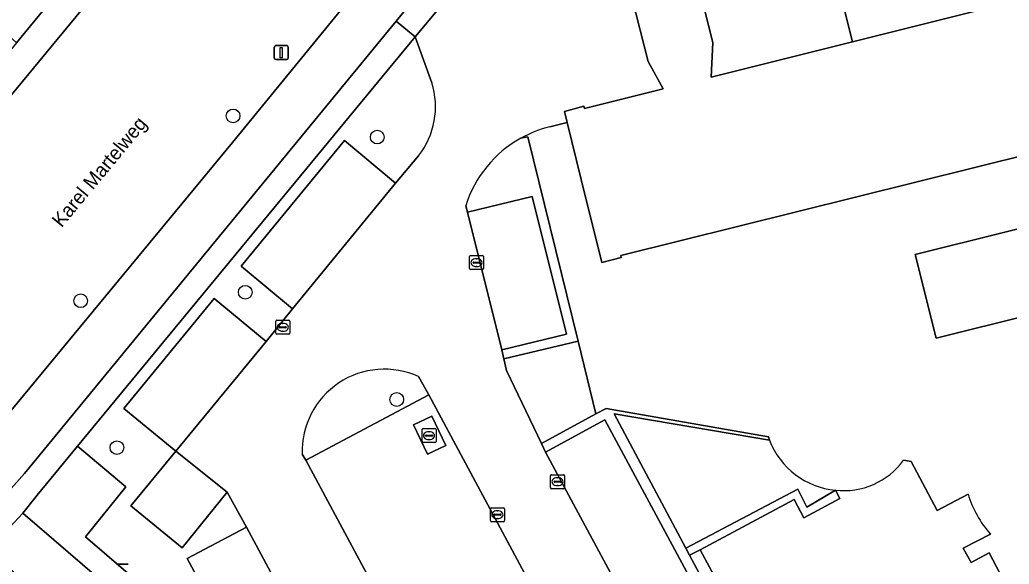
# Model space of a CAD drawing. Extents: x 159499 to 160349, y 382524 to 383273.
# Drawn here: x 160082.2 to 160152.8, y 382890.7 to 382929.6 of the extents above; entities that cross this region are included whole.
import ezdxf

# ---------------------------------------------------------------- set-up
doc = ezdxf.new("R2010")
doc.units = 0
for name, color, linetype in [('IMGEO_Boom', 7, 'Continuous'), ('IMGEO_Erf', 7, 'Continuous'), ('IMGEO_Fietspad_gesloten', 7, 'Continuous'), ('IMGEO_Fietspad_open', 7, 'Continuous'), ('IMGEO_Groenvoorziening', 7, 'Continuous'), ('IMGEO_Haag', 7, 'Continuous'), ('IMGEO_Kolk', 7, 'Continuous'), ('IMGEO_Lichtmast', 7, 'Continuous'), ('IMGEO_Openbare_ruimte_label', 7, 'Continuous'), ('IMGEO_Pand', 7, 'Continuous'), ('IMGEO_Parkeervlak_open', 7, 'Continuous'), ('IMGEO_Rijbaan_lokaal_open', 7, 'Continuous'), ('IMGEO_Rioolput', 7, 'Continuous'), ('IMGEO_Voetpad_open', 7, 'Continuous')]:
    doc.layers.add(name, color=color, linetype=linetype)

msp = doc.modelspace()

# ---------------------------------------------------------------- linework, layer by layer
at = {"layer": 'IMGEO_Boom'}
for centre in [(160097.416, 382922.732), (160107.716, 382921.219), (160098.283, 382910.138), (160086.535, 382909.532), (160109.108, 382902.479), (160089.126, 382899.04)]:
    msp.add_circle(centre, 0.489, dxfattribs=at)
at = {"layer": 'IMGEO_Erf'}
for points in [[(160187.57, 382928.16), (160184.147, 382927.271), (160184.104, 382927.438), (160125.106, 382912.771), (160125.122, 382912.616), (160123.743, 382912.257), (160122.279, 382918.202), (160121.28, 382922.259), (160120.029, 382921.951)], [(160151.513, 382892.867), (160149.552, 382891.863), (160150.132, 382890.843), (160151.415, 382891.54), (160153.714, 382887.128), (160137.814, 382878.669), (160143.574, 382867.24), (160143.21, 382867.078), (160143.052, 382867.006), (160142.415, 382866.717), (160144.052, 382863.666), (160142.405, 382862.937), (160142.579, 382862.546), (160142.376, 382862.442), (160142.761, 382861.604), (160147.307, 382863.623), (160200.548, 382887.27), (160207.138, 382890.197), (160206.514, 382891.642), (160206.668, 382891.751), (160193.016, 382922.485)], [(160117.96, 382921.138), (160118.464, 382921.249), (160122.055, 382906.649), (160123.334, 382901.451), (160124.057, 382901.842), (160135.654, 382899.817), (160135.714, 382899.577)], [(160145.305, 382898.138), (160145.841, 382898.042), (160147.693, 382894.543), (160149.906, 382895.729)]]:
    msp.add_lwpolyline(points, dxfattribs=at)
msp.add_lwpolyline([(160147.616, 382906.857), (160146.124, 382912.84), (160179.103, 382921.045), (160181.316, 382912.063), (160175.316, 382910.585), (160174.577, 382913.58)], close=True, dxfattribs=at)
for centre, radius, start, end in [((160122.042, 382913.79), 8.406, 103.85343, 119.05061), ((160140.966, 382901.608), 5.631, 201.14479, 264.5188), ((160141.024, 382901.28), 5.31, 263.55737, 323.72726), ((160157.041, 382897.853), 7.445, 196.57917, 222.04885)]:
    msp.add_arc(centre, radius, start, end, dxfattribs=at)
at = {"layer": 'IMGEO_Fietspad_gesloten'}
for points in [[(160135.187, 382966.854), (160124.8, 382954.255), (160112.544, 382939.34), (160106.051, 382931.437), (160105.509, 382930.775), (160097.367, 382920.835), (160080.166, 382900.027), (160079.715, 382899.482), (160079.083, 382898.717), (160076.225, 382895.498), (160074.758, 382893.943), (160073.312, 382892.499), (160072.321, 382891.508), (160071.37, 382890.606)], [(160109.075, 382929.502), (160116.522, 382938.568), (160137.139, 382963.667)], [(160078.706, 382892.937), (160082.535, 382897.193), (160109.075, 382929.502)]]:
    msp.add_lwpolyline(points, dxfattribs=at)
at = {"layer": 'IMGEO_Fietspad_open'}
msp.add_lwpolyline([(160088.869, 382888.791), (160082.416, 382894.351), (160079.901, 382891.685)], dxfattribs=at)
msp.add_arc((159929.422, 382709.424), 236.354, 47.84991, 50.45612, dxfattribs=at)
at = {"layer": 'IMGEO_Groenvoorziening'}
for points in [[(160153.935, 383012.386), (160143.706, 383000), (160096.695, 382942.548), (160068.039, 382907.853), (160079.146, 382899.286)], [(160080.166, 382900.027), (160097.367, 382920.835), (160105.509, 382930.775), (160102.086, 382933.464), (160102.064, 382933.437), (160099.282, 382935.625)], [(160111.612, 382925.099), (160110.433, 382928.386), (160086.313, 382899.149), (160089.763, 382896.236), (160086.871, 382892.672), (160089.917, 382890.05)], [(160094.14, 382891.13), (160098.372, 382893.369), (160096.995, 382895.86), (160093.787, 382891.887), (160090.127, 382894.894), (160093.33, 382898.792), (160089.628, 382901.838), (160096.072, 382909.689), (160099.792, 382906.629), (160101.665, 382908.951), (160098.008, 382911.993), (160105.378, 382920.977), (160109.027, 382917.935), (160110.657, 382919.883)], [(160114.037, 382916.317), (160114.161, 382915.864), (160118.788, 382916.966), (160121.235, 382907.154), (160116.6, 382906.032), (160116.75, 382905.377), (160122.055, 382906.649), (160118.464, 382921.249), (160117.96, 382921.138)], [(160102.352, 382898.577), (160102.604, 382898.145), (160111.398, 382902.805), (160110.666, 382904.112)], [(160135.714, 382899.577), (160124.623, 382901.455), (160129.757, 382891.858), (160137.739, 382896.085), (160138.393, 382894.783), (160140.428, 382896.003)], [(160101.864, 382874.534), (160115.173, 382849.6), (160116.949, 382850.571), (160116.89, 382850.682), (160116.104, 382850.258), (160114.435, 382853.365), (160094.14, 382891.13)]]:
    msp.add_lwpolyline(points, dxfattribs=at)
for points in [[(160081.343, 382933.929), (160078.777, 382930.867), (160081.958, 382927.957), (160084.29, 382930.793), (160083.742, 382931.282), (160087.567, 382935.935), (160088.144, 382935.481), (160093.141, 382941.56), (160092.587, 382942.023), (160096.4, 382946.674), (160096.965, 382946.212), (160120.359, 382974.669), (160117.367, 382976.921)], [(160124.057, 382901.842), (160123.334, 382901.451), (160119.434, 382899.342), (160119.731, 382898.722), (160123.958, 382901.02), (160142.32, 382866.934), (160142.415, 382866.717), (160143.052, 382867.006), (160130.024, 382891.359), (160129.757, 382891.858), (160124.623, 382901.455), (160135.714, 382899.577), (160135.654, 382899.817)], [(160137.739, 382896.085), (160129.757, 382891.858), (160130.024, 382891.359), (160130.78, 382891.75), (160137.492, 382895.327), (160138.177, 382894.019), (160140.753, 382895.404), (160140.428, 382896.003), (160138.393, 382894.783)], [(160130.78, 382891.75), (160130.024, 382891.359), (160143.052, 382867.006), (160143.21, 382867.078), (160143.574, 382867.24), (160137.814, 382878.669)]]:
    msp.add_lwpolyline(points, close=True, dxfattribs=at)
for centre, radius, start, end in [((160106.232, 382923.389), 5.646, 321.61489, 17.63432), ((160122.024, 382913.824), 8.367, 119.06015, 162.66718), ((160108.221, 382898.773), 5.872, 65.39766, 181.90928), ((160140.966, 382901.608), 5.631, 201.14479, 264.5188), ((159929.422, 382709.424), 236.354, 47.84991, 50.45612)]:
    msp.add_arc(centre, radius, start, end, dxfattribs=at)
at = {"layer": 'IMGEO_Haag'}
for points in [[(160124.057, 382901.842), (160123.334, 382901.451), (160119.434, 382899.342), (160119.731, 382898.722), (160123.958, 382901.02), (160142.32, 382866.934), (160142.415, 382866.717), (160143.052, 382867.006), (160130.024, 382891.359), (160129.757, 382891.858), (160124.623, 382901.455), (160135.714, 382899.577), (160135.654, 382899.817)], [(160137.739, 382896.085), (160129.757, 382891.858), (160130.024, 382891.359), (160130.78, 382891.75), (160137.492, 382895.327), (160138.177, 382894.019), (160140.753, 382895.404), (160140.428, 382896.003), (160138.393, 382894.783)]]:
    msp.add_lwpolyline(points, close=True, dxfattribs=at)
at = {"layer": 'IMGEO_Kolk'}
for p, q in [((160114.298, 382911.83), (160114.298, 382912.682)), ((160114.373, 382912.756), (160115.225, 382912.756)), ((160114.6, 382912.299), (160114.998, 382912.299)), ((160114.786, 382912.536), (160114.811, 382912.536)), ((160115.299, 382912.682), (160115.299, 382911.83)), ((160115.225, 382911.756), (160114.373, 382911.756)), ((160114.557, 382912.25), (160114.557, 382912.262)), ((160114.995, 382912.213), (160114.597, 382912.213)), ((160114.809, 382911.976), (160114.784, 382911.976)), ((160115.041, 382912.262), (160115.041, 382912.25)), ((160100.469, 382907.211), (160100.469, 382908.063)), ((160100.544, 382908.137), (160101.396, 382908.137)), ((160101.47, 382908.063), (160101.47, 382907.211)), ((160100.728, 382907.631), (160100.728, 382907.643)), ((160101.166, 382907.594), (160100.768, 382907.594)), ((160100.771, 382907.68), (160101.169, 382907.68)), ((160100.98, 382907.357), (160100.955, 382907.357)), ((160100.957, 382907.917), (160100.982, 382907.917)), ((160101.212, 382907.643), (160101.212, 382907.631)), ((160101.396, 382907.137), (160100.544, 382907.137)), ((160120.088, 382896.184), (160120.088, 382897.036)), ((160120.163, 382897.11), (160121.015, 382897.11)), ((160120.576, 382896.89), (160120.601, 382896.89)), ((160121.089, 382897.036), (160121.089, 382896.184)), ((160121.015, 382896.11), (160120.163, 382896.11)), ((160120.347, 382896.604), (160120.347, 382896.616)), ((160120.785, 382896.567), (160120.387, 382896.567)), ((160120.39, 382896.653), (160120.788, 382896.653)), ((160120.599, 382896.33), (160120.574, 382896.33)), ((160120.831, 382896.616), (160120.831, 382896.604)), ((160115.793, 382893.826), (160115.793, 382894.678)), ((160115.868, 382894.752), (160116.72, 382894.752)), ((160116.794, 382894.678), (160116.794, 382893.826)), ((160116.052, 382894.246), (160116.052, 382894.258)), ((160116.49, 382894.209), (160116.092, 382894.209)), ((160116.095, 382894.295), (160116.493, 382894.295)), ((160116.304, 382893.972), (160116.279, 382893.972)), ((160116.281, 382894.532), (160116.306, 382894.532)), ((160116.536, 382894.258), (160116.536, 382894.246)), ((160116.72, 382893.752), (160115.868, 382893.752))]:
    msp.add_line(p, q, dxfattribs=at)
for points in [[(160114.298, 382911.83), (160114.298, 382912.682)], [(160114.373, 382912.756), (160115.225, 382912.756)], [(160115.299, 382912.682), (160115.299, 382911.83)], [(160115.225, 382911.756), (160114.373, 382911.756)], [(160100.469, 382907.211), (160100.469, 382908.063)], [(160100.544, 382908.137), (160101.396, 382908.137)], [(160101.47, 382908.063), (160101.47, 382907.211)], [(160101.396, 382907.137), (160100.544, 382907.137)], [(160120.088, 382896.184), (160120.088, 382897.036)], [(160120.163, 382897.11), (160121.015, 382897.11)], [(160121.089, 382897.036), (160121.089, 382896.184)], [(160121.015, 382896.11), (160120.163, 382896.11)], [(160115.793, 382893.826), (160115.793, 382894.678)], [(160115.868, 382894.752), (160116.72, 382894.752)], [(160116.794, 382894.678), (160116.794, 382893.826)], [(160116.72, 382893.752), (160115.868, 382893.752)]]:
    msp.add_lwpolyline(points, dxfattribs=at)
for centre, radius, start, end in [((160114.375, 382912.68), 0.0765, 91.55205, 178.44795), ((160114.375, 382912.68), 0.0765, 91.55205, 178.44795), ((160114.597, 382912.259), 0.0403, 85.87752, 175.75265), ((160115.002, 382912.261), 0.0386, 1.73085, 96.63898), ((160115.223, 382912.68), 0.0765, 1.55205, 88.44795), ((160115.223, 382912.68), 0.0765, 1.55205, 88.44795), ((160114.375, 382911.832), 0.0765, 181.55205, 268.44795), ((160114.375, 382911.832), 0.0765, 181.55205, 268.44795), ((160114.594, 382912.249), 0.0366, 178.93798, 274.71019), ((160114.998, 382912.256), 0.043, 264.86636, 352.45326), ((160115.223, 382911.832), 0.0765, 271.55205, 358.44795), ((160115.223, 382911.832), 0.0765, 271.55205, 358.44795), ((160100.546, 382908.061), 0.0765, 91.55205, 178.44795), ((160100.546, 382908.061), 0.0765, 91.55205, 178.44795), ((160101.394, 382908.061), 0.0765, 1.55205, 88.44795), ((160101.394, 382908.061), 0.0765, 1.55205, 88.44795), ((160100.768, 382907.64), 0.0403, 85.87752, 175.75265), ((160100.765, 382907.63), 0.0366, 178.93798, 274.71019), ((160101.169, 382907.637), 0.043, 264.86636, 352.45326), ((160101.173, 382907.642), 0.0386, 1.73085, 96.63898), ((160100.546, 382907.213), 0.0765, 181.55205, 268.44795), ((160100.546, 382907.213), 0.0765, 181.55205, 268.44795), ((160101.394, 382907.213), 0.0765, 271.55205, 358.44795), ((160101.394, 382907.213), 0.0765, 271.55205, 358.44795), ((160120.165, 382897.034), 0.0765, 91.55205, 178.44795), ((160120.165, 382897.034), 0.0765, 91.55205, 178.44795), ((160121.013, 382897.034), 0.0765, 1.55205, 88.44795), ((160121.013, 382897.034), 0.0765, 1.55205, 88.44795), ((160120.165, 382896.186), 0.0765, 181.55205, 268.44795), ((160120.165, 382896.186), 0.0765, 181.55205, 268.44795), ((160120.387, 382896.613), 0.0403, 85.87752, 175.75265), ((160120.384, 382896.603), 0.0366, 178.93798, 274.71019), ((160120.788, 382896.61), 0.043, 264.86636, 352.45326), ((160120.792, 382896.615), 0.0386, 1.73085, 96.63898), ((160121.013, 382896.186), 0.0765, 271.55205, 358.44795), ((160121.013, 382896.186), 0.0765, 271.55205, 358.44795), ((160115.87, 382894.676), 0.0765, 91.55205, 178.44795), ((160115.87, 382894.676), 0.0765, 91.55205, 178.44795), ((160116.718, 382894.676), 0.0765, 1.55205, 88.44795), ((160116.718, 382894.676), 0.0765, 1.55205, 88.44795), ((160116.092, 382894.255), 0.0403, 85.87752, 175.75265), ((160116.089, 382894.245), 0.0366, 178.93798, 274.71019), ((160116.493, 382894.252), 0.043, 264.86636, 352.45326), ((160116.497, 382894.257), 0.0386, 1.73085, 96.63898), ((160115.87, 382893.828), 0.0765, 181.55205, 268.44795), ((160115.87, 382893.828), 0.0765, 181.55205, 268.44795), ((160116.718, 382893.828), 0.0765, 271.55205, 358.44795), ((160116.718, 382893.828), 0.0765, 271.55205, 358.44795)]:
    msp.add_arc(centre, radius, start, end, dxfattribs=at)
for centre, major_axis, ratio, start_param, end_param in [((160114.785, 382912.256), (-0.387, 0.002), 0.722429, 4.712389, 7.853982), ((160114.81, 382912.256), (-0.39, 0.002), 0.717154, 1.570796, 4.712389), ((160100.956, 382907.637), (-0.387, 0.002), 0.722429, 4.712389, 7.853982), ((160100.981, 382907.637), (-0.39, 0.002), 0.717154, 1.570796, 4.712389), ((160120.575, 382896.61), (-0.387, 0.002), 0.722429, 4.712389, 7.853982), ((160120.6, 382896.61), (-0.39, 0.002), 0.717154, 1.570796, 4.712389), ((160116.28, 382894.252), (-0.387, 0.002), 0.722429, 4.712389, 7.853982), ((160116.305, 382894.252), (-0.39, 0.002), 0.717154, 1.570796, 4.712389)]:
    msp.add_ellipse(centre, major_axis=major_axis, ratio=ratio, start_param=start_param, end_param=end_param, dxfattribs=at)
at = {"layer": 'IMGEO_Lichtmast'}
for p, q in [((160100.36, 382926.853), (160100.36, 382927.653)), ((160100.36, 382927.653), (160100.36, 382926.853)), ((160100.46, 382927.753), (160101.25, 382927.753)), ((160101.25, 382927.753), (160100.46, 382927.753)), ((160101.35, 382927.653), (160101.35, 382926.853)), ((160101.35, 382926.853), (160101.35, 382927.653)), ((160101.25, 382926.753), (160100.46, 382926.753)), ((160100.46, 382926.753), (160101.25, 382926.753)), ((160089.135, 382890.716), (160089.925, 382890.716)), ((160089.925, 382890.716), (160089.135, 382890.716))]:
    msp.add_line(p, q, dxfattribs=at)
msp.add_lwpolyline([(160100.78, 382927.628), (160100.93, 382927.628), (160100.93, 382926.878), (160100.78, 382926.878), (160100.78, 382927.628)], dxfattribs=at)
for centre, start, end in [((160100.46, 382927.653), 90, 180), ((160100.46, 382927.653), 90, 180), ((160101.25, 382927.653), 0, 90), ((160101.25, 382927.653), 360, 90), ((160100.46, 382926.853), 180, 270), ((160100.46, 382926.853), 180, 270), ((160101.25, 382926.853), 270, 0), ((160101.25, 382926.853), 270, 0)]:
    msp.add_arc(centre, 0.1, start, end, dxfattribs=at)
at = {"layer": 'IMGEO_Pand'}
for points in [[(160179.697, 382937.579), (160141.642, 382928.024), (160131.566, 382925.494), (160131.687, 382927.974), (160130.588, 382932.367)], [(160125.898, 382931.217), (160127.052, 382926.623), (160128.122, 382924.66), (160122.517, 382923.253), (160122.476, 382923.417), (160121.084, 382923.057), (160121.28, 382922.259), (160122.279, 382918.202), (160123.743, 382912.257), (160125.122, 382912.616), (160125.106, 382912.771), (160184.104, 382927.438), (160184.147, 382927.271), (160187.57, 382928.16)]]:
    msp.add_lwpolyline(points, dxfattribs=at)
msp.add_lwpolyline([(160146.124, 382912.84), (160147.616, 382906.857), (160174.577, 382913.58), (160175.316, 382910.585), (160181.316, 382912.063), (160179.103, 382921.045)], close=True, dxfattribs=at)
at = {"layer": 'IMGEO_Parkeervlak_open'}
for points in [[(160179.697, 382937.579), (160178.536, 382942.351), (160140.434, 382932.889), (160141.642, 382928.024)], [(160101.665, 382908.951), (160109.027, 382917.935), (160105.378, 382920.977), (160098.008, 382911.993)], [(160114.161, 382915.864), (160116.6, 382906.032), (160121.235, 382907.154), (160118.788, 382916.966)], [(160093.33, 382898.792), (160099.792, 382906.629), (160096.072, 382909.689), (160089.628, 382901.838)], [(160111.398, 382902.805), (160102.604, 382898.145), (160121.777, 382862.435), (160122.629, 382860.875), (160127.043, 382863.249), (160126.342, 382864.553), (160121.969, 382872.675), (160126.289, 382875.021)], [(160112.614, 382899.199), (160111.609, 382901.288), (160110.304, 382900.66), (160111.309, 382898.571)], [(160110.304, 382900.66), (160111.609, 382901.288), (160112.614, 382899.199), (160111.309, 382898.571)], [(160123.958, 382901.02), (160119.731, 382898.722), (160126.709, 382885.768), (160128.413, 382886.697), (160137.231, 382870.418), (160135.484, 382869.477), (160138.079, 382864.659), (160142.32, 382866.934)], [(160096.995, 382895.86), (160093.33, 382898.792), (160090.127, 382894.894), (160093.787, 382891.887)], [(160114.435, 382853.365), (160118.629, 382855.6), (160098.372, 382893.369), (160094.14, 382891.13)]]:
    msp.add_lwpolyline(points, close=True, dxfattribs=at)
at = {"layer": 'IMGEO_Rijbaan_lokaal_open'}
for points in [[(160225.354, 382951.038), (160195.498, 382966.278), (160197.537, 382970.41), (160195.706, 382971.396), (160194.997, 382971.419), (160194.89, 382966.466), (160185.144, 382966.731), (160152.102, 382958.441), (160134.551, 382954.107), (160129.264, 382950.967), (160128.841, 382950.716), (160117.927, 382937.356), (160110.433, 382928.386), (160111.612, 382925.099)], [(160130.588, 382932.367), (160131.687, 382927.974), (160131.566, 382925.494), (160141.642, 382928.024), (160140.434, 382932.889)], [(160120.029, 382921.951), (160121.28, 382922.259), (160121.084, 382923.057), (160122.476, 382923.417), (160122.517, 382923.253), (160128.122, 382924.66), (160127.052, 382926.623), (160125.898, 382931.217)], [(160110.657, 382919.883), (160109.027, 382917.935), (160101.665, 382908.951), (160099.792, 382906.629), (160093.33, 382898.792), (160096.995, 382895.86), (160098.372, 382893.369), (160118.629, 382855.6), (160114.435, 382853.365), (160116.104, 382850.258), (160116.89, 382850.682), (160129.606, 382857.466), (160129.762, 382857.173), (160133.589, 382859.027), (160139.662, 382861.72), (160138.079, 382864.659), (160135.484, 382869.477), (160126.342, 382864.553), (160127.043, 382863.249), (160122.629, 382860.875), (160121.777, 382862.435), (160102.604, 382898.145), (160102.352, 382898.577)], [(160110.666, 382904.112), (160111.398, 382902.805), (160126.289, 382875.021), (160127.389, 382875.618), (160122.996, 382883.743), (160126.709, 382885.768), (160119.731, 382898.722), (160119.434, 382899.342), (160116.94, 382904.549), (160116.75, 382905.377), (160116.6, 382906.032), (160114.161, 382915.864), (160114.037, 382916.317)]]:
    msp.add_lwpolyline(points, dxfattribs=at)
for centre, radius, start, end in [((160106.232, 382923.389), 5.646, 321.61489, 17.63432), ((160122.042, 382913.79), 8.406, 103.85343, 119.05061), ((160122.024, 382913.824), 8.367, 119.06015, 162.66718), ((160108.221, 382898.773), 5.872, 65.39766, 181.90928)]:
    msp.add_arc(centre, radius, start, end, dxfattribs=at)
at = {"layer": 'IMGEO_Rioolput'}
for p, q in [((160110.911, 382899.473), (160110.911, 382900.325)), ((160110.986, 382900.399), (160111.838, 382900.399)), ((160111.912, 382900.325), (160111.912, 382899.473)), ((160111.17, 382899.893), (160111.17, 382899.905)), ((160111.608, 382899.856), (160111.21, 382899.856)), ((160111.213, 382899.942), (160111.611, 382899.942)), ((160111.422, 382899.619), (160111.397, 382899.619)), ((160111.399, 382900.179), (160111.424, 382900.179)), ((160111.654, 382899.905), (160111.654, 382899.893)), ((160111.838, 382899.399), (160110.986, 382899.399))]:
    msp.add_line(p, q, dxfattribs=at)
for points in [[(160110.911, 382899.473), (160110.911, 382900.325)], [(160110.986, 382900.399), (160111.838, 382900.399)], [(160111.912, 382900.325), (160111.912, 382899.473)], [(160111.838, 382899.399), (160110.986, 382899.399)]]:
    msp.add_lwpolyline(points, dxfattribs=at)
for centre, radius, start, end in [((160110.988, 382900.323), 0.0765, 91.55205, 178.44795), ((160110.988, 382900.323), 0.0765, 91.55205, 178.44795), ((160111.836, 382900.323), 0.0765, 1.55205, 88.44795), ((160111.836, 382900.323), 0.0765, 1.55205, 88.44795), ((160111.21, 382899.902), 0.0403, 85.87752, 175.75265), ((160111.207, 382899.892), 0.0366, 178.93798, 274.71019), ((160111.611, 382899.899), 0.043, 264.86636, 352.45326), ((160111.615, 382899.904), 0.0386, 1.73085, 96.63898), ((160110.988, 382899.475), 0.0765, 181.55205, 268.44795), ((160110.988, 382899.475), 0.0765, 181.55205, 268.44795), ((160111.836, 382899.475), 0.0765, 271.55205, 358.44795), ((160111.836, 382899.475), 0.0765, 271.55205, 358.44795)]:
    msp.add_arc(centre, radius, start, end, dxfattribs=at)
for centre, major_axis, ratio, start_param, end_param in [((160111.398, 382899.899), (-0.387, 0.002), 0.722429, 4.712389, 7.853982), ((160111.423, 382899.899), (-0.39, 0.002), 0.717154, 1.570796, 4.712389)]:
    msp.add_ellipse(centre, major_axis=major_axis, ratio=ratio, start_param=start_param, end_param=end_param, dxfattribs=at)
at = {"layer": 'IMGEO_Voetpad_open'}
for points in [[(160152.24, 383013.518), (160151.879, 383013.045), (160141.169, 383000), (160127.776, 382983.695), (160120.359, 382974.669), (160096.965, 382946.212), (160093.141, 382941.56), (160088.144, 382935.481), (160084.29, 382930.793), (160081.958, 382927.957), (160066.447, 382909.109), (160068.039, 382907.853), (160096.695, 382942.548), (160143.706, 383000), (160153.935, 383012.386)], [(160079.901, 382891.685), (160082.416, 382894.351), (160083.42, 382895.642), (160086.313, 382899.149), (160110.433, 382928.386), (160109.075, 382929.502), (160082.535, 382897.193), (160078.706, 382892.937)], [(160089.917, 382890.05), (160086.871, 382892.672), (160089.763, 382896.236), (160086.313, 382899.149), (160083.42, 382895.642), (160082.416, 382894.351), (160088.869, 382888.791)], [(160149.906, 382895.729), (160147.693, 382894.543), (160145.841, 382898.042), (160145.305, 382898.138)], [(160140.428, 382896.003), (160140.753, 382895.404), (160138.177, 382894.019), (160137.492, 382895.327), (160130.78, 382891.75), (160137.814, 382878.669), (160153.714, 382887.128), (160151.415, 382891.54), (160150.132, 382890.843), (160149.552, 382891.863), (160151.513, 382892.867)]]:
    msp.add_lwpolyline(points, dxfattribs=at)
for points in [[(160109.075, 382929.502), (160110.433, 382928.386), (160117.927, 382937.356), (160116.522, 382938.568)], [(160123.334, 382901.451), (160122.055, 382906.649), (160116.75, 382905.377), (160116.94, 382904.549), (160119.434, 382899.342)]]:
    msp.add_lwpolyline(points, close=True, dxfattribs=at)
for centre, radius, start, end in [((160141.024, 382901.28), 5.31, 263.55737, 323.72726), ((160157.041, 382897.853), 7.445, 196.57917, 222.04885)]:
    msp.add_arc(centre, radius, start, end, dxfattribs=at)

# ---------------------------------------------------------------- texts
at = {"layer": 'IMGEO_Openbare_ruimte_label'}
msp.add_text('Karel Martelweg', height=1, rotation=50.43649, dxfattribs=at).set_placement((160085.17, 382914.703))

doc.saveas('drawing.dxf')
